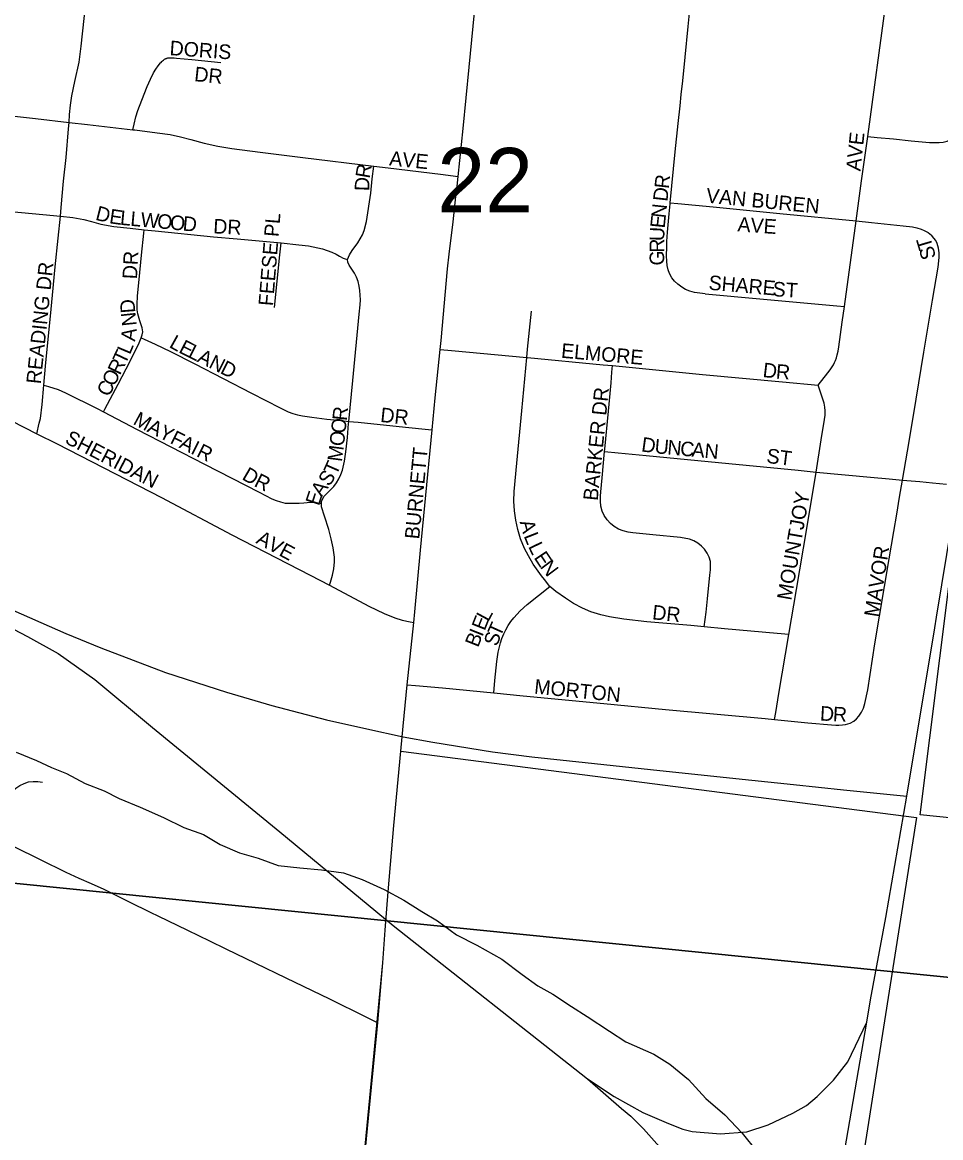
# Model space of a CAD drawing. Extents: x -209 to 4852, y 0 to 905.
# Drawn here: x 153.48 to 165.41, y 247.81 to 262.31 of the extents above; entities that cross this region are included whole.
import ezdxf

# ---------------------------------------------------------------- set-up
doc = ezdxf.new("R2010")
doc.units = 0
for name, color, linetype in [('GM_X_Airport_Location_Class_2', 7, 'Continuous'), ('GM_X_Airport_Location_Class_3', 7, 'Continuous'), ('GM_X_County_Road', 7, 'Continuous'), ('GM_X_Minor_River', 7, 'Continuous'), ('GM_X_Township_Road_Text', 7, 'Continuous'), ('GM_X_US_Location', 7, 'Continuous'), ('GM_X_US_Route', 7, 'Continuous')]:
    doc.layers.add(name, color=color, linetype=linetype)

msp = doc.modelspace()

# ---------------------------------------------------------------- linework, layer by layer
at = {"layer": 'GM_X_Airport_Location_Class_2'}
for points in [[(159.139, 260.303), (159.205, 260.926), (159.282, 261.726), (159.41, 263.016), (159.475, 263.582)], [(161.896, 259.963), (161.96, 260.626), (161.999, 260.994), (162.024, 261.223), (162.039, 261.371), (162.058, 261.547), (162.091, 261.854), (162.129, 262.252), (162.179, 262.778), (162.212, 263.148), (162.224, 263.279)], [(164.46, 260.823), (164.7, 262.581), (164.758, 263.004)], [(154.084, 261.006), (154.091, 261.109), (154.103, 261.232), (154.122, 261.354), (154.159, 261.537), (154.215, 261.791), (154.241, 261.998), (154.282, 262.358), (154.311, 262.632), (154.316, 262.681)], [(155.342, 261.836), (155.342, 261.836), (155.345, 261.838), (155.349, 261.839), (155.354, 261.841), (155.36, 261.842), (155.367, 261.844), (155.373, 261.845), (155.379, 261.845), (155.384, 261.846), (155.39, 261.846), (155.398, 261.847), (155.421, 261.847), (155.448, 261.846), (155.482, 261.843), (155.681, 261.826), (156.054, 261.787)], [(154.913, 260.912), (154.93, 260.984), (154.952, 261.078), (154.979, 261.162), (155.029, 261.297), (155.099, 261.473), (155.141, 261.567), (155.183, 261.65), (155.212, 261.698), (155.242, 261.743), (155.272, 261.779), (155.279, 261.787), (155.289, 261.796), (155.296, 261.803), (155.3, 261.807), (155.31, 261.815), (155.319, 261.822), (155.325, 261.827), (155.332, 261.831), (155.337, 261.834), (155.339, 261.835), (155.342, 261.836)], [(152.805, 261.149), (152.909, 261.138), (153.647, 261.057), (154.084, 261.006)], [(153.972, 259.787), (153.983, 259.899), (154.013, 260.243), (154.046, 260.552), (154.079, 260.923), (154.084, 261.006)], [(154.084, 261.006), (154.323, 260.979), (154.913, 260.912)], [(154.913, 260.912), (154.939, 260.909), (155.229, 260.873), (155.399, 260.848), (155.531, 260.821), (155.665, 260.784), (155.838, 260.737), (156.016, 260.698), (156.199, 260.666), (156.569, 260.619), (157.123, 260.55), (158.044, 260.437)], [(164.31, 259.726), (164.381, 260.247), (164.46, 260.823)], [(164.46, 260.823), (164.582, 260.811), (164.796, 260.791), (165.023, 260.768), (165.263, 260.747), (165.391, 260.745), (165.442, 260.749), (165.492, 260.763), (165.534, 260.783), (165.574, 260.811)], [(157.701, 259.226), (157.729, 259.287), (157.762, 259.342), (157.836, 259.442), (157.868, 259.493), (157.895, 259.547), (157.917, 259.603), (157.947, 259.72), (158.003, 260.087), (158.024, 260.271), (158.044, 260.437)], [(158.044, 260.437), (158.232, 260.415), (158.909, 260.332), (159.139, 260.303)], [(159.111, 260.045), (159.126, 260.178), (159.139, 260.303)], [(158.905, 258.054), (158.917, 258.172), (159.003, 259.103), (159.023, 259.295), (159.074, 259.715), (159.111, 260.045)], [(162.35, 258.777), (162.208, 258.797), (162.15, 258.812), (162.095, 258.833), (162.044, 258.864), (161.994, 258.902), (161.952, 258.941), (161.915, 258.986), (161.885, 259.043), (161.868, 259.092), (161.856, 259.145), (161.849, 259.204), (161.846, 259.27), (161.849, 259.388), (161.852, 259.457), (161.859, 259.579), (161.882, 259.819), (161.894, 259.948), (161.896, 259.963)], [(161.896, 259.963), (161.994, 259.954), (162.454, 259.911), (163.319, 259.822), (164.31, 259.726)], [(152.678, 259.913), (152.729, 259.908), (153.183, 259.863), (153.745, 259.81), (153.972, 259.787)], [(153.758, 257.593), (153.78, 257.836), (153.853, 258.577), (153.869, 258.761), (153.905, 259.131), (153.943, 259.502), (153.972, 259.787)], [(153.972, 259.787), (154.132, 259.771), (154.274, 259.746), (154.377, 259.719), (154.497, 259.685), (154.665, 259.654), (154.879, 259.631), (155.058, 259.612)], [(164.157, 258.613), (164.31, 259.726)], [(164.31, 259.726), (164.509, 259.707), (164.92, 259.664), (165.041, 259.648), (165.1, 259.635), (165.153, 259.62), (165.196, 259.603), (165.246, 259.577), (165.291, 259.541)], [(155.022, 258.208), (155.036, 258.247), (155.044, 258.285), (155.034, 258.337), (155.002, 258.429), (154.977, 258.52), (154.968, 258.571), (154.968, 258.639), (154.975, 258.751), (154.996, 258.966), (155.027, 259.282), (155.054, 259.568), (155.058, 259.612)], [(155.058, 259.612), (155.205, 259.595), (155.961, 259.52), (156.269, 259.494), (156.699, 259.456), (156.838, 259.441)], [(164.914, 256.358), (165.001, 256.859), (165.092, 257.408), (165.191, 258.022), (165.304, 258.695), (165.375, 259.125), (165.387, 259.249), (165.387, 259.311), (165.38, 259.372), (165.361, 259.431), (165.346, 259.47), (165.321, 259.503), (165.291, 259.541)], [(156.755, 258.599), (156.822, 259.284), (156.838, 259.441)], [(156.838, 259.441), (157.07, 259.416), (157.194, 259.401), (157.318, 259.378), (157.379, 259.363), (157.439, 259.343), (157.498, 259.319), (157.555, 259.292), (157.598, 259.268), (157.646, 259.241), (157.673, 259.231), (157.701, 259.226)], [(157.718, 257.12), (157.769, 257.65), (157.854, 258.514), (157.867, 258.637), (157.869, 258.698), (157.863, 258.82), (157.853, 258.879), (157.839, 258.938), (157.819, 258.994), (157.791, 259.047), (157.724, 259.151), (157.708, 259.19), (157.701, 259.226)], [(162.35, 258.777), (163.06, 258.711), (164.059, 258.622), (164.157, 258.613)], [(160.032, 257.949), (160.042, 258.059), (160.091, 258.552)], [(163.819, 257.591), (163.944, 257.751), (163.971, 257.79), (164.016, 257.856), (164.031, 257.884), (164.043, 257.913), (164.055, 257.946), (164.065, 257.984), (164.075, 258.033), (164.085, 258.088), (164.13, 258.412), (164.157, 258.613)], [(154.533, 257.243), (154.551, 257.278), (154.722, 257.606), (154.879, 257.905), (154.997, 258.14), (155.022, 258.208)], [(155.022, 258.208), (155.062, 258.189), (155.205, 258.124), (155.4, 258.028), (155.718, 257.87), (156.453, 257.489), (156.825, 257.296), (156.933, 257.245), (156.993, 257.223), (157.053, 257.205), (157.115, 257.191), (157.239, 257.173), (157.434, 257.151), (157.623, 257.13), (157.718, 257.12)], [(158.802, 257.009), (158.842, 257.428), (158.905, 258.054)], [(158.905, 258.054), (159.055, 258.04), (160.032, 257.949)], [(160.33, 254.975), (160.261, 255.065), (160.223, 255.114), (160.116, 255.266), (160.055, 255.371), (160.003, 255.467), (159.95, 255.595), (159.913, 255.715), (159.887, 255.837), (159.871, 255.956), (159.863, 256.083), (159.867, 256.207), (159.902, 256.578), (159.965, 257.257), (160.032, 257.949)], [(160.032, 257.949), (160.039, 257.949), (161.022, 257.857), (161.145, 257.845)], [(161.042, 256.727), (161.045, 256.757), (161.093, 257.252), (161.126, 257.623), (161.137, 257.759), (161.145, 257.845)], [(161.145, 257.845), (162.312, 257.731), (163.354, 257.633), (163.819, 257.591)], [(152.416, 257.593), (153.161, 257.216), (153.667, 256.96)], [(153.667, 256.96), (153.697, 257.096), (153.711, 257.156), (153.735, 257.341), (153.758, 257.593)], [(153.758, 257.593), (153.818, 257.574), (153.944, 257.533), (154.038, 257.492), (154.448, 257.287), (154.533, 257.243)], [(163.789, 256.461), (163.857, 256.88), (163.9, 257.144), (163.906, 257.202), (163.906, 257.258), (163.902, 257.304), (163.893, 257.357), (163.819, 257.591)], [(154.533, 257.243), (154.968, 257.015), (155.846, 256.562), (156.552, 256.2), (156.719, 256.115), (156.775, 256.091), (156.833, 256.073), (156.891, 256.059), (156.95, 256.055), (157.075, 256.058), (157.136, 256.062), (157.219, 256.071), (157.287, 256.067), (157.345, 256.055), (157.364, 256.05)], [(157.364, 256.05), (157.364, 256.079), (157.394, 256.142), (157.463, 256.211), (157.525, 256.275), (157.56, 256.322), (157.591, 256.374), (157.616, 256.428), (157.635, 256.485), (157.662, 256.603), (157.681, 256.725), (157.702, 256.909), (157.715, 257.094), (157.718, 257.12)], [(157.718, 257.12), (157.842, 257.108), (158.457, 257.047), (158.755, 257.014), (158.802, 257.009)], [(153.667, 256.96), (153.928, 256.828), (155.286, 256.129), (156.198, 255.647), (157.218, 255.122), (157.467, 254.99)], [(158.562, 254.507), (158.575, 254.643), (158.652, 255.444), (158.802, 257.009)], [(162.335, 254.45), (162.362, 254.639), (162.38, 254.813), (162.409, 255.121), (162.417, 255.191), (162.42, 255.247), (162.417, 255.3), (162.401, 255.357), (162.375, 255.409), (162.341, 255.458), (162.3, 255.5), (162.252, 255.537), (162.202, 255.568), (162.147, 255.587), (162.028, 255.61), (161.67, 255.645), (161.41, 255.671), (161.347, 255.68), (161.285, 255.696), (161.224, 255.719), (161.167, 255.754), (161.117, 255.793), (161.074, 255.842), (161.038, 255.895), (161.011, 255.955), (160.994, 256.018), (160.99, 256.083), (160.988, 256.146), (160.994, 256.206), (161.009, 256.388), (161.042, 256.727)], [(161.042, 256.727), (161.218, 256.711), (161.584, 256.677), (162.656, 256.574), (163.557, 256.488), (163.789, 256.461)], [(163.437, 254.35), (163.537, 254.933), (163.668, 255.726), (163.789, 256.461)], [(163.789, 256.461), (164.498, 256.396), (164.741, 256.374), (164.914, 256.358)], [(164.279, 253.224), (164.313, 253.254), (164.346, 253.288), (164.38, 253.339), (164.404, 253.394), (164.423, 253.452), (164.461, 253.631), (164.554, 254.23), (164.738, 255.334), (164.798, 255.687), (164.837, 255.913), (164.875, 256.133), (164.914, 256.358)], [(164.914, 256.358), (165.139, 256.338), (165.303, 256.322), (165.483, 256.303)], [(157.467, 254.99), (157.479, 255.029), (157.508, 255.121), (157.524, 255.203), (157.532, 255.294), (157.531, 255.354), (157.516, 255.475), (157.491, 255.595), (157.46, 255.714), (157.405, 255.889), (157.365, 256.009), (157.364, 256.05)], [(157.467, 254.99), (157.981, 254.718), (158.178, 254.624), (158.318, 254.566), (158.412, 254.536), (158.518, 254.515), (158.562, 254.507)], [(159.602, 253.59), (159.617, 253.753), (159.641, 253.999), (159.66, 254.121), (159.69, 254.241), (159.709, 254.299), (159.732, 254.357), (159.759, 254.412), (159.79, 254.466), (159.824, 254.517), (159.862, 254.566), (159.945, 254.657), (160.036, 254.74), (160.33, 254.975)], [(162.335, 254.45), (162.163, 254.466), (161.591, 254.516), (161.291, 254.551), (161.105, 254.578), (160.993, 254.605), (160.864, 254.643), (160.756, 254.691), (160.64, 254.752), (160.532, 254.821), (160.41, 254.91), (160.33, 254.975)], [(158.479, 253.695), (158.562, 254.507)], [(163.437, 254.35), (163.284, 254.364), (162.599, 254.425), (162.335, 254.45)], [(163.251, 253.246), (163.266, 253.338), (163.305, 253.583), (163.437, 254.35)], [(158.095, 249.304), (158.163, 250.081), (158.193, 250.508), (158.23, 251.005), (158.305, 251.869), (158.394, 252.832), (158.425, 253.159), (158.479, 253.695)], [(158.479, 253.695), (158.586, 253.686), (158.935, 253.656), (159.602, 253.59)], [(159.602, 253.59), (159.983, 253.552), (161.031, 253.454), (161.832, 253.375), (163.127, 253.258), (163.251, 253.246)], [(163.251, 253.246), (163.681, 253.203), (163.99, 253.174), (164.046, 253.171), (164.087, 253.171), (164.131, 253.175), (164.174, 253.181), (164.232, 253.199), (164.279, 253.224)], [(152.998, 251.774), (153.039, 251.859), (153.092, 251.969), (153.148, 252.079), (153.181, 252.13), (153.257, 252.227), (153.299, 252.272), (153.344, 252.314), (153.393, 252.352), (153.444, 252.386), (153.499, 252.414), (153.557, 252.433), (153.618, 252.441), (153.679, 252.438), (153.74, 252.43)], [(152.998, 251.774), (153.376, 251.589), (154.044, 251.262), (154.213, 251.184), (154.371, 251.114), (154.536, 251.038), (154.866, 250.875), (155.14, 250.74), (155.248, 250.689), (155.364, 250.632), (155.622, 250.506), (155.907, 250.366), (156.119, 250.263), (156.505, 250.077), (156.901, 249.887), (157.469, 249.616), (157.942, 249.381), (158.095, 249.304)], [(157.764, 245.944), (157.806, 246.311), (157.95, 247.793), (158.015, 248.467), (158.088, 249.217), (158.095, 249.304)]]:
    msp.add_lwpolyline(points, dxfattribs=at)
at = {"layer": 'GM_X_County_Road'}
msp.add_lwpolyline([(153.395, 252.822), (153.659, 252.714), (153.855, 252.621), (154.051, 252.544), (154.292, 252.413), (154.541, 252.32), (154.737, 252.22), (155.008, 252.105), (155.31, 251.973), (155.574, 251.843), (155.83, 251.75), (156.049, 251.619), (156.298, 251.511), (156.539, 251.441), (156.803, 251.348), (157.083, 251.316), (157.363, 251.291), (157.65, 251.251), (157.891, 251.166), (158.178, 251.035), (158.434, 250.896), (158.668, 250.75), (158.871, 250.628), (159.119, 250.444), (159.383, 250.313), (159.707, 250.128), (159.97, 249.929), (160.173, 249.784), (160.369, 249.676), (160.61, 249.515), (160.814, 249.385), (161.107, 249.193), (161.318, 249.055), (161.68, 248.893), (161.891, 248.763), (162.131, 248.564), (162.357, 248.319), (162.605, 248.105), (162.83, 247.868), (163.025, 247.624)], dxfattribs=at)
at = {"layer": 'GM_X_Minor_River'}
for points in [[(149.411, 271.455), (170.498, 269.384), (168.839, 249.556), (147.511, 251.706)], [(147.511, 251.706), (168.839, 249.556), (166.746, 229.007), (145.448, 231.165)]]:
    msp.add_lwpolyline(points, close=True, dxfattribs=at)
at = {"layer": 'GM_X_US_Location'}
for points in [[(179.024, 250.316), (176.783, 250.762), (172.058, 251.298), (165.143, 252.007), (166.158, 260.117), (167.538, 259.958), (169.05, 259.804), (169.781, 259.743), (169.739, 259.269), (172.993, 258.926), (173.196, 260.851), (174.989, 260.672), (175.107, 261.574), (173.726, 262.205), (173.252, 262.423), (172.128, 262.942), (171.218, 263.373), (168.956, 264.498), (169.655, 272.234), (173.556, 272.158), (174.047, 272.12), (177.365, 271.98), (177.371, 271.893), (181.093, 271.889)], [(145.512, 231.298), (146.106, 237.815), (147.24, 237.665), (150.613, 235.875), (151.83, 240.074), (151.933, 240.906), (154.828, 240.564), (155.138, 243.402), (151.621, 243.764), (151.833, 245.855), (157.701, 245.278), (157.764, 245.944), (158.163, 250.081), (158.193, 250.508), (158.23, 251.005), (158.305, 251.869), (158.394, 252.832), (165.096, 251.97), (163.466, 241.622), (163.571, 239.69), (171.755, 238.803), (170.95, 231.479)]]:
    msp.add_lwpolyline(points, dxfattribs=at)
at = {"layer": 'GM_X_US_Route'}
for points in [[(164.967, 252.247), (165.333, 254.436), (165.356, 254.574), (165.56, 255.812), (165.694, 256.615), (165.867, 257.648), (166.061, 258.804), (166.158, 259.403), (166.36, 260.604), (166.505, 261.495), (166.627, 262.21), (166.802, 263.247), (166.98, 264.338), (167.161, 265.426), (167.292, 266.213), (167.445, 267.118), (167.569, 267.876), (167.66, 268.422), (167.778, 269.142), (167.912, 269.937), (168.114, 271.145), (168.274, 272.091), (168.38, 272.733)], [(129.972, 266.728), (130.129, 266.605), (153.543, 254.322), (153.942, 254.104), (154.418, 253.763), (155.17, 253.142), (156.822, 251.783), (158.293, 250.567), (160.821, 248.573)], [(152.596, 255.034), (153.245, 254.714), (154.044, 254.362), (154.498, 254.175), (155.336, 253.855), (156.129, 253.6), (156.72, 253.426), (157.431, 253.24), (157.955, 253.122), (158.425, 253.021), (158.811, 252.951), (159.587, 252.826), (160.098, 252.759), (160.791, 252.686), (161.76, 252.584), (162.954, 252.458), (163.495, 252.4), (164.146, 252.331), (164.967, 252.247)], [(164.448, 249.309), (164.496, 249.6), (164.697, 250.673), (164.967, 252.247)], [(160.821, 248.573), (161.166, 248.344), (161.539, 248.136), (161.871, 247.993), (162.057, 247.921), (162.181, 247.888), (162.546, 247.861), (162.888, 247.886), (163.169, 247.975), (163.487, 248.13), (163.665, 248.228), (163.806, 248.344), (164.017, 248.555), (164.202, 248.794), (164.448, 249.309)], [(163.171, 241.578), (163.201, 241.973), (163.267, 242.38), (163.325, 242.736), (163.412, 243.223), (163.46, 243.527), (163.507, 243.83), (164.448, 249.309)], [(160.821, 248.573), (161.26, 248.19), (161.382, 248.089), (161.548, 247.925), (161.967, 247.454), (162.468, 246.685), (162.68, 246.287), (162.747, 246.121), (162.878, 245.772), (162.956, 245.526), (163.027, 245.226), (163.065, 245.038), (163.105, 244.786), (163.141, 244.446), (163.162, 243.984), (163.177, 243.584), (163.154, 243.294), (163.154, 243.034), (163.155, 242.607), (163.161, 241.983), (163.158, 241.821), (163.171, 241.578)]]:
    msp.add_lwpolyline(points, dxfattribs=at)

# ---------------------------------------------------------------- texts
at = {"layer": 'GM_X_Airport_Location_Class_3'}
for s, height, rotation, p in [('DORIS', 0.1894, 355.9148, (155.386, 261.882)), ('DR', 0.1894, 353.9934, (155.705, 261.544)), ('AVE', 0.1894, 83.8878, (164.366, 260.367)), ('AVE', 0.1894, 354.2894, (158.239, 260.448)), ('R', 0.189, 80.4359, (157.989, 260.271)), ('D', 0.189, 87.7919, (157.983, 260.111)), ('R', 0.189, 83.7952, (161.876, 260.138)), ('D', 0.189, 83.8074, (161.858, 259.972)), ('VAN BUREN', 0.1894, 354.3597, (162.355, 259.965)), ('D', 0.189, 345.8895, (154.417, 259.742)), ('E', 0.189, 351.6103, (154.599, 259.697)), ('L', 0.189, 354.458, (154.741, 259.676)), ('L', 0.189, 354.7966, (154.875, 259.663)), ('W', 0.189, 354.811, (155.008, 259.651)), ('O', 0.189, 354.8026, (155.223, 259.632)), ('FEESE PL', 0.1894, 85.3172, (156.733, 258.615)), ('N', 0.189, 83.8022, (161.835, 259.757)), ('O', 0.189, 354.8177, (155.389, 259.616)), ('D', 0.189, 354.8026, (155.555, 259.601)), ('DR', 0.1894, 356.9827, (155.954, 259.565)), ('E', 0.189, 84.3356, (161.822, 259.625)), ('AVE', 0.1894, 356.0531, (162.765, 259.59)), ('U', 0.189, 88.0108, (161.816, 259.461)), ('R', 0.189, 89.9228, (161.816, 259.313)), ('T', 0.189, 106.5179, (165.313, 259.383)), ('S', 0.189, 106.0542, (165.351, 259.253)), ('DR', 0.1894, 86.9887, (154.966, 258.965)), ('G', 0.189, 89.9126, (161.816, 259.146)), ('READING DR', 0.1894, 84.0247, (153.716, 257.6)), ('SHARE', 0.1894, 355.0308, (162.388, 258.832)), ('ST', 0.1894, 356.4262, (163.221, 258.748)), ('D', 0.189, 94.6384, (154.946, 258.534)), ('N', 0.189, 96.1867, (154.964, 258.369)), ('A', 0.189, 82.2256, (154.941, 258.154)), ('L', 0.189, 330.8194, (155.374, 258.09)), ('L', 0.189, 67.0828, (154.874, 257.979)), ('E', 0.189, 333.2152, (155.498, 258.021)), ('L', 0.189, 333.4362, (155.618, 257.96)), ('ELMORE', 0.1894, 354.9853, (160.472, 257.948)), ('R', 0.189, 63.4622, (154.745, 257.712)), ('T', 0.189, 64.604, (154.813, 257.85)), ('A', 0.189, 333.435, (155.737, 257.901)), ('N', 0.189, 333.435, (155.887, 257.826)), ('O', 0.189, 63.4626, (154.67, 257.563)), ('D', 0.189, 333.435, (156.036, 257.752)), ('D', 0.189, 353.1759, (163.09, 257.698)), ('R', 0.189, 355.3304, (163.263, 257.678)), ('C', 0.189, 63.4621, (154.603, 257.429)), ('BARKER DR', 0.1894, 84.2887, (160.952, 256.083)), ('M', 0.189, 331.5124, (154.904, 257.09)), ('R', 0.189, 83.6616, (157.691, 257.122)), ('DR', 0.1894, 353.9946, (158.122, 257.114)), ('A', 0.189, 333.3014, (155.086, 256.992)), ('Y', 0.189, 333.4347, (155.235, 256.917)), ('O', 0.189, 83.6489, (157.673, 256.956)), ('SHERIDAN', 0.1894, 332.6994, (154.018, 256.845)), ('F', 0.189, 333.435, (155.384, 256.842)), ('A', 0.189, 333.435, (155.503, 256.783)), ('O', 0.189, 83.6607, (157.654, 256.791)), ('D', 0.189, 352.1079, (161.512, 256.731)), ('I', 0.189, 333.435, (155.652, 256.708)), ('R', 0.189, 333.435, (155.727, 256.671)), ('M', 0.189, 82.6656, (157.628, 256.589)), ('BURNETT', 0.1894, 84.6438, (158.633, 255.583)), ('U', 0.189, 354.6035, (161.686, 256.707)), ('N', 0.189, 354.8005, (161.852, 256.691)), ('C', 0.189, 354.8168, (162.018, 256.676)), ('A', 0.189, 354.8026, (162.168, 256.662)), ('N', 0.189, 354.8177, (162.334, 256.647)), ('T', 0.189, 66.0774, (157.558, 256.409)), ('ST', 0.1894, 352.8716, (163.139, 256.582)), ('D', 0.189, 329.6397, (156.319, 256.374)), ('S', 0.189, 54.4004, (157.46, 256.264)), ('R', 0.189, 334.0415, (156.477, 256.283)), ('E', 0.189, 71.5996, (157.33, 256.014)), ('A', 0.189, 55.6249, (157.366, 256.128)), ('MOUNTJOY', 0.1894, 80.1662, (163.467, 254.786)), ('A', 0.189, 285.6932, (159.937, 255.813)), ('AVE', 0.1894, 331.7003, (156.502, 255.544)), ('L', 0.189, 291.5735, (159.989, 255.633)), ('L', 0.189, 295.8811, (160.045, 255.495)), ('MAVOR', 0.1894, 81.2545, (164.6, 254.568)), ('E', 0.189, 303.6225, (160.117, 255.35)), ('N', 0.189, 306.8819, (160.197, 255.23)), ('E', 0.189, 68.355, (159.484, 254.39)), ('L', 0.189, 61.7122, (159.531, 254.508)), ('DR', 0.1894, 353.9877, (161.655, 254.548)), ('T', 0.189, 65.8794, (159.687, 254.309)), ('B', 0.189, 68.3339, (159.398, 254.173)), ('I', 0.189, 68.3285, (159.453, 254.312)), ('S', 0.189, 71.3404, (159.646, 254.187)), ('MORTON', 0.1894, 354.2887, (160.122, 253.582)), ('D', 0.189, 356.8844, (163.837, 253.232)), ('R', 0.189, 357.2945, (164.005, 253.223))]:
    msp.add_text(s, height=height, rotation=rotation, dxfattribs=at).set_placement(p)
at = {"layer": 'GM_X_Township_Road_Text'}
msp.add_text('22', height=0.8371, rotation=0, dxfattribs=at).set_placement((158.868, 259.837))

doc.saveas('drawing.dxf')
